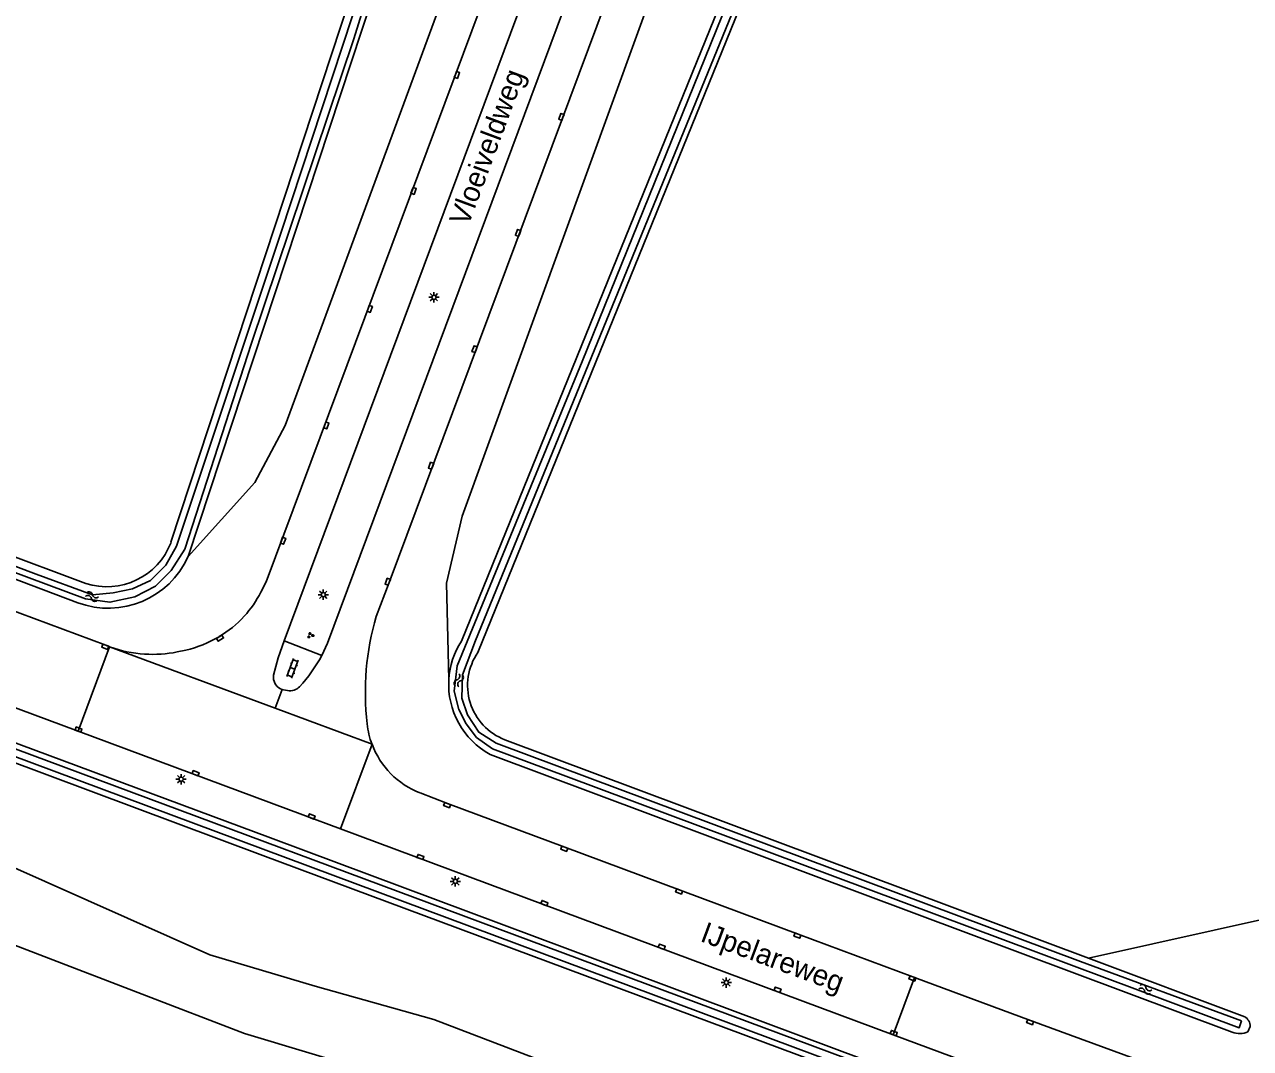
# Model space of a CAD drawing. Extents: x 130998 to 133001, y 398999 to 403002.
# Drawn here: x 132689.9 to 132837.9, y 400661.4 to 400785 of the extents above; entities that cross this region are included whole.
import ezdxf

# ---------------------------------------------------------------- set-up
doc = ezdxf.new("R2010")
doc.units = 0
for name, color, linetype in [('gg-anno-openbare ruimte label', 7, 'Continuous'), ('gg-knt-BGT kruinlijn', 7, 'Continuous'), ('gg-knt-onverhard', 7, 'Continuous'), ('gg-knt-verharding', 7, 'Continuous'), ('gg-kntw-bovenkant insteek waterloop', 7, 'Continuous'), ('gg-kntw-waterlijn', 7, 'Continuous'), ('gt-grn-groengrens', 7, 'Continuous'), ('gt-grn-weggrens', 7, 'Continuous'), ('gt-symb-groenvak', 7, 'Continuous'), ('gt-symb-klinker verharding', 7, 'Continuous'), ('gt-symb-kolk', 7, 'Continuous'), ('gt-symb-lichtmast', 7, 'Continuous'), ('gt-symb-watersymbool', 7, 'Continuous')]:
    doc.layers.add(name, color=color, linetype=linetype)

# ---------------------------------------------------------------- blocks, each defined once
blk = doc.blocks.new('gt0-GRVAK')
at = {"layer": 'gt-symb-groenvak'}
for p, q in [((-0.11, 0.19), (-0.23, 0.24)), ((-0.18, 0.15), (0.09, 0.15)), ((-0.09, 0.21), (-0.16, 0.32)), ((-0.05, 0.21), (-0.05, 0.39)), ((0, 0.21), (0.06, 0.32)), ((0.01, 0.19), (0.13, 0.24)), ((0.26, -0.05), (0.2, 0.06)), ((0.3, -0.05), (0.3, 0.13)), ((0.35, -0.05), (0.41, 0.06)), ((-0.24, -0.23), (-0.36, -0.18)), ((-0.32, -0.26), (-0.05, -0.26)), ((-0.23, -0.21), (-0.29, -0.09)), ((-0.18, -0.2), (-0.18, -0.02)), ((-0.14, -0.21), (-0.07, -0.09)), ((-0.12, -0.23), (0, -0.18)), ((0.24, -0.07), (0.12, -0.02)), ((0.17, -0.11), (0.44, -0.11)), ((0.37, -0.07), (0.49, -0.02))]:
    blk.add_line(p, q, dxfattribs=at)
blk = doc.blocks.new('gt0-LMAST')
at = {"layer": 'gt-symb-lichtmast'}
for p, q in [((-0.18, 0.17), (-0.45, 0.44)), ((-0.01, 0.25), (-0.01, 0.62)), ((0.17, 0.17), (0.44, 0.44)), ((-0.26, 0), (-0.63, 0)), ((-0.18, -0.18), (-0.45, -0.45)), ((-0.01, -0.25), (-0.01, -0.63)), ((0.44, -0.45), (0.17, -0.18)), ((0.24, 0), (0.62, 0))]:
    blk.add_line(p, q, dxfattribs=at)
blk.add_circle((-0.01, 0), 0.25, dxfattribs=at)
blk = doc.blocks.new('gt0-KOLK')
at = {"layer": 'gt-symb-kolk'}
blk.add_lwpolyline([(0, 0), (0.37, 0), (0.37, 0.4), (-0.38, 0.4), (-0.38, 0), (0, 0)], dxfattribs=at)
blk = doc.blocks.new('gt0-KL1')
at = {"layer": 'gt-symb-klinker verharding'}
for p, q in [((-1.15, 0.3), (1.15, 0.3)), ((-1, -0.3), (-1, 0.3)), ((-0.5, 0.3), (-0.5, 0.45)), ((0, -0.3), (0, 0.3)), ((0.5, 0.3), (0.5, 0.45)), ((1, -0.3), (1, 0.3)), ((-1.15, -0.3), (1.15, -0.3)), ((-0.5, -0.45), (-0.5, -0.3)), ((0.5, -0.45), (0.5, -0.3))]:
    blk.add_line(p, q, dxfattribs=at)
blk = doc.blocks.new('gt0-WA')
at = {"layer": 'gt-symb-watersymbool'}
for centre, start, end in [((-0.32, 0.02), 28.0725, 151.9275), ((0.43, 0.42), 208.0725, 331.9275), ((-0.32, -0.43), 28.0725, 151.9275), ((0.43, -0.03), 208.0725, 331.9275)]:
    blk.add_arc(centre, 0.425, start, end, dxfattribs=at)

msp = doc.modelspace()

# ---------------------------------------------------------------- linework, layer by layer
at = {"layer": 'gg-knt-BGT kruinlijn'}
for points in [[(132709.69, 400720.83), (132717.75, 400729.77), (132721.38, 400736.66), (132745.71, 400802.61), (132750.24, 400815.86), (132754.6, 400832.81), (132757.28, 400849.18), (132758.2, 400860.39), (132758.64, 400870.58), (132758.28, 400880.17)], [(132741.15, 400705.98), (132740.88, 400717.63), (132742.76, 400725.7), (132766.91, 400792.19), (132771.79, 400806.44), (132775.79, 400820.36), (132778.69, 400833.38), (132780.36, 400844.18), (132782.42, 400871.16), (132783.53, 400879.41)]]:
    msp.add_lwpolyline(points, dxfattribs=at)
at = {"layer": 'gg-knt-onverhard'}
for p in [(132725, 400668.96), (132831.88, 400629.57)]:
    msp.add_line(p, (132739.33, 400664.96), dxfattribs=at)
for points in [[(132527.16, 400739.6), (132529.91, 400738.54), (132586.8, 400715.25), (132610.57, 400704.77), (132649.52, 400691.14), (132679.4, 400677.5), (132716.48, 400663.25), (132779.82, 400644.23), (132831.88, 400624.75)], [(132725, 400668.96), (132712.3, 400672.74), (132687.64, 400683.72), (132658.93, 400694.32), (132606.65, 400713.26)]]:
    msp.add_lwpolyline(points, dxfattribs=at)
at = {"layer": 'gg-knt-verharding'}
for p, q in [((132721.26, 400710.66), (132755.41, 400802.32)), ((132719.08, 400717.79), (132718.47, 400716.53)), ((132733.96, 400717.71), (132732.39, 400713.6)), ((132700.2, 400709.94), (132699.74, 400710.12)), ((132721.26, 400710.66), (132725.8, 400708.88)), ((132708.37, 400709.31), (132709.41, 400709.53)), ((132720.84, 400704.85), (132721.02, 400704.77)), ((132721.02, 400704.77), (132721.21, 400704.72)), ((132721.21, 400704.72), (132721.69, 400704.65)), ((132696.41, 400699.74), (132723.51, 400689.65)), ((132723.51, 400689.65), (132728.08, 400687.94)), ((132728.08, 400687.94), (132794.8, 400663.11))]:
    msp.add_line(p, q, dxfattribs=at)
for points in [[(132733.96, 400717.71), (132764.54, 400799.67), (132765.36, 400801.96), (132769.74, 400815.85), (132771.87, 400824.77), (132773.77, 400833.39)], [(132752.51, 400807.58), (132747.18, 400793.06), (132719.08, 400717.79)], [(132759.8, 400799.8), (132726.5, 400710.37), (132725.8, 400708.88)], [(132699.74, 400710.12), (132573.39, 400757.14), (132569.03, 400758.83)], [(132555.83, 400752.13), (132640.17, 400720.68), (132696.41, 400699.74)], [(132721.26, 400710.66), (132720.53, 400708.61), (132719.99, 400706.5)], [(132737.67, 400692.3), (132741, 400691.01), (132755.14, 400685.73), (132783.3, 400675.26), (132797.18, 400670.09), (132797.37, 400670.02)], [(132797.37, 400670.02), (132811.37, 400664.82), (132825.08, 400659.79), (132838.35, 400654.79), (132842.63, 400653.23)], [(132839.29, 400646.56), (132835.02, 400648.12), (132822.95, 400652.64), (132794.8, 400663.11)]]:
    msp.add_lwpolyline(points, dxfattribs=at)
for centre, radius, start, end in [((132705.26, 400723.47), 14.92, 318.6337, 332.2826), ((132706.54, 400722.78), 13.5, 300.6008, 317.2674), ((132763.67, 400704.43), 32.6, 163.6679, 186.6841), ((132705.94, 400723.83), 14.72, 283.6091, 300.5054), ((132705.39, 400723.95), 14.94, 249.6953, 266.2878), ((132705.25, 400726.36), 17.34, 267.2689, 280.3785), ((132710.1, 400717.18), 17.76, 317.1699, 332.1208), ((132721.56, 400706.27), 1.59, 171.5932, 243.1915), ((132722.01, 400706.14), 1.52, 257.8906, 317.2254), ((132741.36, 400701.72), 10.13, 186.1722, 200.6003), ((132741.34, 400701.72), 10.11, 200.6236, 248.6874)]:
    msp.add_arc(centre, radius, start, end, dxfattribs=at)
at = {"layer": 'gg-kntw-bovenkant insteek waterloop'}
for p, q in [((132781.56, 400806.32), (132742.66, 400710.62)), ((132744.66, 400709.25), (132783.71, 400805.39)), ((132733.67, 400801.71), (132707.61, 400722.54)), ((132709.69, 400720.83), (132736.14, 400800.97)), ((132697.32, 400717.59), (132571.38, 400764.53)), ((132571.2, 400762.18), (132696.36, 400715.25)), ((132818.36, 400672.34), (132747.9, 400698.72)), ((132746.15, 400696.93), (132835.71, 400663.43)), ((132837.22, 400665.28), (132818.36, 400672.34)), ((132837.6, 400663.47), (132837.87, 400664.09))]:
    msp.add_line(p, q, dxfattribs=at)
for points in [[(132553.83, 400748.54), (132719.62, 400686.86), (132827.18, 400646.68)], [(132552.55, 400746.86), (132718.7, 400684.75), (132826.45, 400644.57), (132829.34, 400643.32), (132832.16, 400641.91), (132834.25, 400640.73), (132836.24, 400639.39)]]:
    msp.add_lwpolyline(points, dxfattribs=at)
for centre, radius, start, end in [((132699.88, 400725.44), 8.26, 251.8965, 339.4069), ((132700.04, 400725.16), 10.57, 249.6165, 335.8141), ((132750.78, 400705.41), 9.65, 147.2733, 176.5839), ((132750.42, 400705.26), 7.01, 145.2359, 248.9535), ((132750.79, 400705.4), 9.66, 176.567, 241.3152), ((132836.6, 400664.16), 1.27, 356.8265, 60.8211), ((132836.61, 400665.54), 2.3, 246.9247, 295.7341)]:
    msp.add_arc(centre, radius, start, end, dxfattribs=at)
at = {"layer": 'gg-kntw-waterlijn'}
for points in [[(132566.17, 400838.29), (132557.42, 400815.02), (132544.82, 400780.68), (132541.61, 400771.92), (132540.81, 400768.08), (132540.95, 400763.79), (132541.52, 400760.52), (132542.52, 400757.64), (132544.6, 400754.34), (132546.97, 400751.46), (132550.11, 400748.85), (132553.21, 400747.19), (132573.64, 400739.64), (132637.4, 400715.85), (132690.83, 400695.91), (132818.99, 400648.08)], [(132801.14, 400655.78), (132642.52, 400714.83), (132556.77, 400746.83), (132551.6, 400749.04), (132549.13, 400750.73), (132547.6, 400752.02), (132544.43, 400756.13), (132543.29, 400758.03), (132542.12, 400761.88), (132541.57, 400766.04), (132541.74, 400769.49), (132543.26, 400774.28), (132555.1, 400806.34), (132566.95, 400837.98), (132566.17, 400838.29)], [(132572.85, 400805.93), (132563.56, 400781.01), (132562.86, 400778.85), (132562.52, 400776.46), (132562.58, 400774.38), (132562.88, 400772.23), (132563.59, 400770.44), (132564.71, 400768.41), (132566.36, 400766.25), (132568.7, 400764.2), (132570.79, 400763.04), (132580.14, 400759.38), (132624.95, 400742.67), (132697.28, 400715.71), (132700.24, 400715.31), (132703.23, 400715.98), (132705.73, 400717.24), (132707.62, 400719.12), (132709.29, 400721.73), (132717.34, 400746.59), (132729.67, 400783.31), (132736.81, 400806.25)], [(132836.82, 400664.79), (132817.39, 400671.95), (132746.88, 400698.3), (132744.79, 400699.61), (132743.4, 400701.73), (132742.72, 400703.74), (132742.78, 400706.55), (132744.38, 400710.69), (132769.83, 400772.94), (132783.41, 400806.14)], [(132732.02, 400793.68), (132720.92, 400759.98), (132708.28, 400722.09), (132706.97, 400719.8), (132705.12, 400717.95), (132702.98, 400716.94), (132700.61, 400716.43), (132698.15, 400716.19), (132691.32, 400718.71), (132614.01, 400747.84), (132572.76, 400763.38), (132569.49, 400764.91), (132566.86, 400766.92), (132564.98, 400769.56), (132563.89, 400772), (132563.4, 400774.83), (132563.51, 400777.63), (132573.18, 400803.91)], [(132774.79, 400787.71), (132757.26, 400744.35), (132742.16, 400707.65), (132741.79, 400704.57), (132742.36, 400702.37), (132743.25, 400700.65), (132744.5, 400698.98), (132746.44, 400697.63), (132755.28, 400694.32), (132836.57, 400663.94), (132836.82, 400664.79)]]:
    msp.add_lwpolyline(points, dxfattribs=at)
at = {"layer": 'gt-grn-groengrens'}
msp.add_line((132848.35, 400679.06), (132818.36, 400672.34), dxfattribs=at)
at = {"layer": 'gt-grn-weggrens'}
for p, q in [((132700.2, 400709.94), (132696.41, 400699.74)), ((132700.2, 400709.94), (132720.18, 400702.51)), ((132721.02, 400704.77), (132720.18, 400702.51)), ((132720.18, 400702.51), (132731.88, 400698.16)), ((132731.88, 400698.16), (132728.08, 400687.94)), ((132794.8, 400663.11), (132797.37, 400670.02))]:
    msp.add_line(p, q, dxfattribs=at)

# ---------------------------------------------------------------- block references
at = {"layer": 'gt-symb-groenvak'}
msp.add_blockref('gt0-GRVAK', (132724.43, 400711.31), dxfattribs=at)
at = {"layer": 'gt-symb-klinker verharding', "rotation": 69.75249849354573}
msp.add_blockref('gt0-KL1', (132722.29, 400707.33), dxfattribs=at)
at = {"layer": 'gt-symb-kolk'}
for p, rotation in [((132741.94, 400779.02), -110.48229689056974), ((132754.93, 400773.83), 69.62510008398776), ((132736.7, 400765.02), -110.48229688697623), ((132749.7, 400759.82), 69.51770311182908), ((132731.41, 400750.77), -110.37489991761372), ((132744.45, 400745.79), 69.51770310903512), ((132726.17, 400736.72), -110.42861714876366), ((132739.2, 400731.72), 69.51770311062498), ((132720.95, 400722.8), -110.55604521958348), ((132733.96, 400717.71), 69.51770310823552), ((132699.74, 400710.13), 159.33669710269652), ((132713.42, 400711.14), -148.79050908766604), ((132696.38, 400699.75), -20.374899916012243), ((132710.52, 400694.49), -20.428617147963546), ((132741, 400691.01), 158.88195314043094), ((132724.52, 400689.26), -21.716290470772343), ((132737.65, 400684.37), -20.428617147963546), ((132755.14, 400685.73), 159.51290273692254), ((132769.01, 400680.58), 159.61491878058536), ((132752.62, 400678.8), -20.428617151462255), ((132783.3, 400675.26), 159.59979060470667), ((132766.78, 400673.53), -20.428617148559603), ((132797.18, 400670.09), 159.5742881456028), ((132780.76, 400668.34), -20.374899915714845), ((132811.37, 400664.82), 159.62529384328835), ((132794.8, 400663.11), -20.428617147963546)]:
    msp.add_blockref('gt0-KOLK', p, dxfattribs=dict(at, rotation=rotation))
at = {"layer": 'gt-symb-lichtmast'}
for p in [(132739.36, 400752.12), (132726, 400716.22), (132708.84, 400693.95), (132741.94, 400681.62), (132774.65, 400669.41)]:
    msp.add_blockref('gt0-LMAST', p, dxfattribs=at)
at = {"layer": 'gt-symb-watersymbool'}
for p, rotation in [((132698.12, 400715.96), 160.6775176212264), ((132742.37, 400705.94), -106.44128049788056), ((132825.17, 400668.6), -20.79072527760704)]:
    msp.add_blockref('gt0-WA', p, dxfattribs=dict(at, rotation=rotation))

# ---------------------------------------------------------------- texts
at = {"layer": 'gg-anno-openbare ruimte label'}
for s, rotation, p in [('Vloeiveldweg', 69.6, (132743.48, 400760.59)), ('IJpelareweg', 339.6, (132771.37, 400674.44))]:
    msp.add_text(s, height=2.5, rotation=rotation, dxfattribs=at).set_placement(p)

doc.saveas('drawing.dxf')
